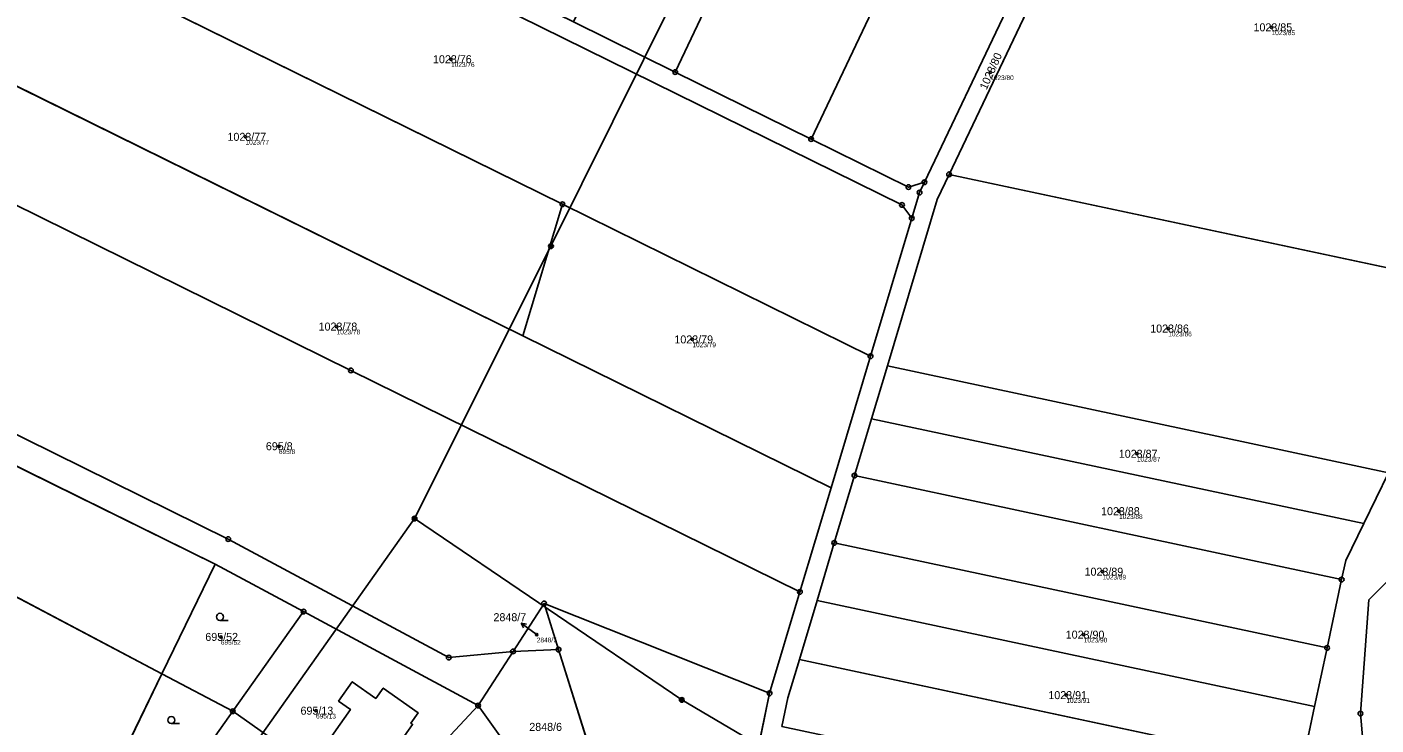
# Model space of a CAD drawing. Extents: x -761891 to -756141, y -1178507 to -1171885.
# Drawn here: x -759318.1 to -759031.4, y -1173876.5 to -1173728.2 of the extents above; entities that cross this region are included whole.
import ezdxf

# ---------------------------------------------------------------- set-up
doc = ezdxf.new("R2010")
doc.units = 0
for name, color, linetype in [('Definiční body', 7, 'Continuous'), ('Hranice parcel', 7, 'Continuous'), ('Parcelní čísla', 7, 'Continuous'), ('Polygon budovy', 7, 'Continuous'), ('Polygon parcely', 7, 'Continuous'), ('Pop  PČ popisy', 7, 'Continuous'), ('Poz předměty', 7, 'Continuous'), ('Značky bodu BP', 7, 'Continuous'), ('Značky kultur', 7, 'Continuous')]:
    doc.layers.add(name, color=color, linetype=linetype)

msp = doc.modelspace()

# ---------------------------------------------------------------- linework, layer by layer
at = {"layer": 'Definiční body'}
for centre in [(-759053.63, -1173728.27), (-759227.97, -1173735.05), (-759113.41, -1173737.82), (-759271.64, -1173751.54), (-759252.28, -1173791.86), (-759075.58, -1173792.28), (-759176.68, -1173794.59), (-759264.55, -1173817.29), (-759082.25, -1173818.89), (-759086.02, -1173831.09), (-759089.53, -1173843.95), (-759276.88, -1173857.81), (-759209.75, -1173857.31), (-759093.53, -1173857.33), (-759097.22, -1173870.18), (-759256.66, -1173873.49)]:
    msp.add_circle(centre, 0.25, dxfattribs=at)
at = {"layer": 'Hranice parcel'}
for p, q in [((-759082.81, -1173676.92), (-759122.14, -1173759.51)), ((-759204.32, -1173765.87), (-759327.57, -1173705.07)), ((-759180.34, -1173737.77), (-759201.98, -1173727.1)), ((-759212.71, -1173793.86), (-759337.53, -1173732.28)), ((-759151.47, -1173752.01), (-759180.34, -1173737.77)), ((-759013.71, -1173782.63), (-759122.14, -1173759.51)), ((-759204.32, -1173765.87), (-759212.71, -1173793.86)), ((-759138.85, -1173798.17), (-759204.32, -1173765.87)), ((-759138.85, -1173798.17), (-759130.07, -1173768.85)), ((-759147.23, -1173826.16), (-759212.71, -1173793.86)), ((-759278.08, -1173842.37), (-759367.28, -1173798.4)), ((-759147.23, -1173826.16), (-759138.85, -1173798.17)), ((-759135.27, -1173800.21), (-759138.64, -1173811.45)), ((-759135.27, -1173800.21), (-759028.78, -1173822.93)), ((-759138.64, -1173811.45), (-759142.26, -1173823.54)), ((-759034.06, -1173833.74), (-759138.64, -1173811.45)), ((-759289.4, -1173865.68), (-759370.73, -1173822.73)), ((-759146.54, -1173837.83), (-759142.26, -1173823.54)), ((-759142.26, -1173823.54), (-759038.74, -1173845.62)), ((-759028.78, -1173822.93), (-759034.06, -1173833.74)), ((-759153.85, -1173848.26), (-759147.23, -1173826.16)), ((-759150.2, -1173850.06), (-759146.54, -1173837.83)), ((-759041.84, -1173860.15), (-759146.54, -1173837.83)), ((-759278.08, -1173842.37), (-759289.4, -1173865.68)), ((-759259.3, -1173852.42), (-759278.08, -1173842.37)), ((-759038.74, -1173845.62), (-759041.84, -1173860.15)), ((-759160.3, -1173869.8), (-759153.85, -1173848.26)), ((-759214.81, -1173860.91), (-759208.2, -1173850.7)), ((-759208.2, -1173850.7), (-759160.3, -1173869.8)), ((-759208.2, -1173850.7), (-759205.12, -1173860.52)), ((-759153.97, -1173862.63), (-759150.2, -1173850.06)), ((-759044.5, -1173872.6), (-759150.2, -1173850.06)), ((-759259.3, -1173852.42), (-759274.37, -1173873.62)), ((-759222.23, -1173872.39), (-759259.3, -1173852.42)), ((-759214.81, -1173860.91), (-759222.23, -1173872.39)), ((-759205.12, -1173860.52), (-759214.81, -1173860.91)), ((-759205.12, -1173860.52), (-759197.61, -1173884.48)), ((-759041.84, -1173860.15), (-759044.5, -1173872.6)), ((-759047.23, -1173885.39), (-759153.97, -1173862.63)), ((-759300.82, -1173889.2), (-759289.4, -1173865.68)), ((-759289.4, -1173865.68), (-759274.37, -1173873.62)), ((-759222.23, -1173872.39), (-759216.18, -1173880.82)), ((-759165.53, -1173894.98), (-759160.3, -1173869.8)), ((-759274.37, -1173873.62), (-759289.88, -1173895.55)), ((-759262.05, -1173882.28), (-759274.37, -1173873.62)), ((-759044.5, -1173872.6), (-759047.23, -1173885.39))]:
    msp.add_line(p, q, dxfattribs=at)
for points in [[(-758957.74, -1173269.1), (-759029.82, -1173420.86), (-759105.6, -1173580.41), (-759180.34, -1173737.77)], [(-758945.12, -1173317.54), (-759013.75, -1173462.04), (-759082.84, -1173607.51), (-759151.47, -1173752.01)], [(-759127.38, -1173761.18), (-759057.98, -1173615.46), (-758988.49, -1173469.55), (-758975.59, -1173462.41)], [(-759130.07, -1173768.85), (-759132.16, -1173766.02), (-759223.22, -1173721.1), (-759314.26, -1173676.19), (-759317.73, -1173676.97)], [(-759151.47, -1173752.01), (-759130.78, -1173762.22), (-759127.38, -1173761.18)], [(-759345.4, -1173753.76), (-759357.89, -1173787.87), (-759358.18, -1173793.49), (-759355.49, -1173797.47), (-759275.33, -1173837.01), (-759228.46, -1173862.2), (-759214.81, -1173860.91)], [(-759153.85, -1173848.26), (-759249.26, -1173801.19), (-759345.4, -1173753.76)], [(-759122.14, -1173759.51), (-759124.68, -1173764.83), (-759135.27, -1173800.21)], [(-759127.38, -1173761.18), (-759128.43, -1173763.38), (-759130.07, -1173768.85)], [(-759034.23, -1173904.51), (-759032.63, -1173898.7), (-759034.76, -1173874.09), (-759032.98, -1173849.95), (-759026.29, -1173843.26), (-759021.98, -1173832.99), (-759023.81, -1173828.92), (-759018.95, -1173822.06), (-759006.9, -1173812.62)], [(-759034.06, -1173833.74), (-759037.87, -1173841.55), (-759038.74, -1173845.62)], [(-759157.67, -1173876.84), (-759156.41, -1173870.79), (-759153.97, -1173862.63)], [(-759247.49, -1173892.5), (-759236.14, -1173876.42), (-759236.54, -1173876.14), (-759234.97, -1173873.94), (-759242.39, -1173868.69), (-759243.96, -1173870.89), (-759248.97, -1173867.34), (-759251.86, -1173871.43), (-759249.34, -1173873.23), (-759255.09, -1173881.35), (-759257.62, -1173879.56), (-759260.13, -1173879.56), (-759262.05, -1173882.28)], [(-759239.39, -1173890.88), (-759238.77, -1173890.17), (-759222.23, -1173872.39)]]:
    msp.add_lwpolyline(points, dxfattribs=at)
at = {"layer": 'Polygon budovy'}
msp.add_lwpolyline([(-759262.05, -1173882.28), (-759247.49, -1173892.5), (-759236.14, -1173876.42), (-759236.54, -1173876.14), (-759234.97, -1173873.94), (-759242.39, -1173868.69), (-759243.96, -1173870.89), (-759248.97, -1173867.34), (-759251.86, -1173871.43), (-759249.34, -1173873.23), (-759255.09, -1173881.35), (-759257.62, -1173879.56), (-759260.13, -1173879.56)], close=True, dxfattribs=at)
at = {"layer": 'Polygon parcely'}
for points in [[(-758979.37, -1173258.41), (-759050.89, -1173408.99), (-759126.86, -1173568.94), (-759201.98, -1173727.1), (-759180.34, -1173737.77), (-759105.6, -1173580.41), (-759029.82, -1173420.86), (-758957.74, -1173269.1)], [(-758957.74, -1173269.1), (-759029.82, -1173420.86), (-759105.6, -1173580.41), (-759180.34, -1173737.77), (-759151.47, -1173752.01), (-759082.84, -1173607.51), (-759013.75, -1173462.04), (-758945.12, -1173317.54), (-758935.4, -1173288.74), (-758932, -1173281.82)], [(-759082.84, -1173607.51), (-759151.47, -1173752.01), (-759130.78, -1173762.22), (-759127.38, -1173761.18), (-759057.98, -1173615.46), (-758988.49, -1173469.55), (-758975.59, -1173462.41), (-758965.24, -1173420.52), (-758950.22, -1173366.25), (-758945.12, -1173317.54), (-759013.75, -1173462.04)], [(-759180.34, -1173737.77), (-759201.98, -1173727.1), (-759229.58, -1173713.48), (-759245.99, -1173705.38), (-759274.48, -1173691.33), (-759305.41, -1173676.07), (-759312.83, -1173672.41), (-759314.84, -1173668.5), (-759317.73, -1173676.97), (-759314.26, -1173676.19), (-759223.22, -1173721.1), (-759132.16, -1173766.02), (-759130.07, -1173768.85), (-759128.43, -1173763.38), (-759127.38, -1173761.18), (-759130.78, -1173762.22), (-759151.47, -1173752.01)], [(-759317.73, -1173676.97), (-759327.57, -1173705.07), (-759204.32, -1173765.87), (-759138.85, -1173798.17), (-759130.07, -1173768.85), (-759132.16, -1173766.02), (-759223.22, -1173721.1), (-759314.26, -1173676.19)], [(-759122.14, -1173759.51), (-759013.71, -1173782.63), (-759009.19, -1173766.21), (-759002.73, -1173735.82), (-758985.75, -1173700.77), (-758981.26, -1173698.57), (-759082.81, -1173676.92)], [(-759327.57, -1173705.07), (-759337.53, -1173732.28), (-759212.71, -1173793.86), (-759204.32, -1173765.87)], [(-759147.23, -1173826.16), (-759212.71, -1173793.86), (-759337.53, -1173732.28), (-759345.4, -1173753.76), (-759249.26, -1173801.19), (-759153.85, -1173848.26)], [(-759208.2, -1173850.7), (-759160.3, -1173869.8), (-759153.85, -1173848.26), (-759249.26, -1173801.19), (-759345.4, -1173753.76), (-759357.89, -1173787.87), (-759358.18, -1173793.49), (-759355.49, -1173797.47), (-759275.33, -1173837.01), (-759228.46, -1173862.2), (-759214.81, -1173860.91)], [(-759135.27, -1173800.21), (-759028.78, -1173822.93), (-759019.64, -1173804.2), (-759013.71, -1173782.63), (-759122.14, -1173759.51), (-759124.68, -1173764.83)], [(-759138.85, -1173798.17), (-759204.32, -1173765.87), (-759212.71, -1173793.86), (-759147.23, -1173826.16)], [(-759375.15, -1173820.4), (-759370.73, -1173822.73), (-759289.4, -1173865.68), (-759278.08, -1173842.37), (-759367.28, -1173798.4)], [(-759138.64, -1173811.45), (-759034.06, -1173833.74), (-759028.78, -1173822.93), (-759135.27, -1173800.21)], [(-759034.06, -1173833.74), (-759138.64, -1173811.45), (-759142.26, -1173823.54), (-759038.74, -1173845.62), (-759037.87, -1173841.55)], [(-759006.9, -1173812.62), (-759018.95, -1173822.06), (-759023.81, -1173828.92), (-759021.98, -1173832.99), (-759026.29, -1173843.26), (-759032.98, -1173849.95), (-759034.76, -1173874.09), (-759032.63, -1173898.7), (-759034.23, -1173904.51), (-759034.91, -1173906.98), (-759035.38, -1173913.61), (-759035.41, -1173916.11), (-759025.76, -1173937.81), (-759020.12, -1173927.94), (-759020.42, -1173900.06)], [(-759300.82, -1173889.2), (-759289.4, -1173865.68), (-759370.73, -1173822.73), (-759380.07, -1173847.64)], [(-759041.84, -1173860.15), (-759038.74, -1173845.62), (-759142.26, -1173823.54), (-759146.54, -1173837.83)], [(-759146.54, -1173837.83), (-759150.2, -1173850.06), (-759044.5, -1173872.6), (-759041.84, -1173860.15)], [(-759278.08, -1173842.37), (-759289.4, -1173865.68), (-759274.37, -1173873.62), (-759259.3, -1173852.42)], [(-759208.2, -1173850.7), (-759214.81, -1173860.91), (-759205.12, -1173860.52)], [(-759205.12, -1173860.52), (-759197.61, -1173884.48), (-759165.53, -1173894.98), (-759160.3, -1173869.8), (-759208.2, -1173850.7)], [(-759150.2, -1173850.06), (-759153.97, -1173862.63), (-759047.23, -1173885.39), (-759044.5, -1173872.6)], [(-759222.23, -1173872.39), (-759259.3, -1173852.42), (-759274.37, -1173873.62), (-759262.05, -1173882.28), (-759260.13, -1173879.56), (-759257.62, -1173879.56), (-759255.09, -1173881.35), (-759249.34, -1173873.23), (-759251.86, -1173871.43), (-759248.97, -1173867.34), (-759243.96, -1173870.89), (-759242.39, -1173868.69), (-759234.97, -1173873.94), (-759236.54, -1173876.14), (-759236.14, -1173876.42), (-759247.49, -1173892.5), (-759243.33, -1173895.43), (-759239.39, -1173890.88), (-759238.77, -1173890.17)], [(-759153.97, -1173862.63), (-759156.41, -1173870.79), (-759157.67, -1173876.84), (-759049.03, -1173900.01), (-759047.79, -1173888.04), (-759047.23, -1173885.39)], [(-759289.4, -1173865.68), (-759300.82, -1173889.2), (-759289.88, -1173895.55), (-759274.37, -1173873.62)], [(-759251.86, -1173871.43), (-759249.34, -1173873.23), (-759255.09, -1173881.35), (-759257.62, -1173879.56), (-759260.13, -1173879.56), (-759262.05, -1173882.28), (-759247.49, -1173892.5), (-759236.14, -1173876.42), (-759236.54, -1173876.14), (-759234.97, -1173873.94), (-759242.39, -1173868.69), (-759243.96, -1173870.89), (-759248.97, -1173867.34)], [(-759222.23, -1173872.39), (-759238.77, -1173890.17), (-759239.39, -1173890.88), (-759233.55, -1173893.54), (-759228.53, -1173894.64), (-759216.18, -1173880.82)], [(-759274.37, -1173873.62), (-759289.88, -1173895.55), (-759257.96, -1173914.11), (-759253.14, -1173906.77), (-759249.55, -1173902.62), (-759243.33, -1173895.43), (-759247.49, -1173892.5), (-759256.39, -1173905.11), (-759269.25, -1173896.02), (-759268.98, -1173895.63), (-759266.51, -1173897.37), (-759260.69, -1173889.13), (-759263.14, -1173887.37), (-759263.95, -1173884.97), (-759262.05, -1173882.28)]]:
    msp.add_lwpolyline(points, close=True, dxfattribs=at)
for points in [[(-759057.98, -1173615.46), (-759127.38, -1173761.18), (-759128.43, -1173763.38), (-759130.07, -1173768.85), (-759138.85, -1173798.17), (-759147.23, -1173826.16), (-759153.85, -1173848.26), (-759160.3, -1173869.8), (-759165.53, -1173894.98)], [(-759157.67, -1173876.84), (-759156.41, -1173870.79), (-759153.97, -1173862.63), (-759150.2, -1173850.06), (-759146.54, -1173837.83), (-759142.26, -1173823.54), (-759138.64, -1173811.45), (-759135.27, -1173800.21), (-759124.68, -1173764.83), (-759122.14, -1173759.51), (-759082.81, -1173676.92)], [(-759331.63, -1173701.56), (-759367.28, -1173798.4), (-759278.08, -1173842.37), (-759259.3, -1173852.42), (-759222.23, -1173872.39), (-759214.81, -1173860.91), (-759228.46, -1173862.2), (-759275.33, -1173837.01), (-759355.49, -1173797.47), (-759358.18, -1173793.49), (-759357.89, -1173787.87), (-759345.4, -1173753.76), (-759337.53, -1173732.28), (-759327.57, -1173705.07)], [(-759028.78, -1173822.93), (-759034.06, -1173833.74), (-759037.87, -1173841.55), (-759038.74, -1173845.62), (-759041.84, -1173860.15), (-759044.5, -1173872.6), (-759047.23, -1173885.39), (-759047.79, -1173888.04), (-759049.03, -1173900.01), (-759050.32, -1173912.54), (-759050.6, -1173915.23), (-759046.87, -1173915.46), (-759046.01, -1173903.91), (-759034.23, -1173904.51), (-759032.63, -1173898.7), (-759034.76, -1173874.09), (-759032.98, -1173849.95), (-759026.29, -1173843.26)], [(-759197.61, -1173884.48), (-759205.12, -1173860.52), (-759214.81, -1173860.91), (-759222.23, -1173872.39), (-759216.18, -1173880.82)]]:
    msp.add_lwpolyline(points, dxfattribs=at)
at = {"layer": 'Pop  PČ popisy'}
for p, q in [((-759210.65, -1173856.66), (-759213.08, -1173854.9)), ((-759213.08, -1173854.9), (-759211.97, -1173855.08)), ((-759213.08, -1173854.9), (-759212.56, -1173855.89)), ((-759209.75, -1173857.31), (-759210.65, -1173856.66))]:
    msp.add_line(p, q, dxfattribs=at)
at = {"layer": 'Poz předměty'}
for p, q in [((-759178.49, -1173717.78), (-759206.74, -1173774.78)), ((-759206.74, -1173774.78), (-759235.74, -1173832.65)), ((-759235.74, -1173832.65), (-759291.13, -1173910.97)), ((-759235.74, -1173832.65), (-759178.95, -1173871.2)), ((-759178.95, -1173871.2), (-759112.02, -1173910.53))]:
    msp.add_line(p, q, dxfattribs=at)
for centre, radius in [((-759206.74, -1173774.78), 0.5), ((-759206.74, -1173774.78), 0.4), ((-759206.74, -1173774.78), 0.3), ((-759206.74, -1173774.78), 0.2), ((-759206.74, -1173774.78), 0.1), ((-759235.74, -1173832.65), 0.5), ((-759235.74, -1173832.65), 0.4), ((-759235.74, -1173832.65), 0.3), ((-759235.74, -1173832.65), 0.2), ((-759235.74, -1173832.65), 0.1), ((-759178.95, -1173871.2), 0.5), ((-759178.95, -1173871.2), 0.4), ((-759178.95, -1173871.2), 0.3), ((-759178.95, -1173871.2), 0.2), ((-759178.95, -1173871.2), 0.1)]:
    msp.add_circle(centre, radius, dxfattribs=at)
at = {"layer": 'Značky bodu BP'}
for centre, radius in [((-759180.34, -1173737.77), 0.5), ((-759180.34, -1173737.77), 0.0303), ((-759151.47, -1173752.01), 0.5), ((-759151.47, -1173752.01), 0.0303), ((-759122.14, -1173759.51), 0.5), ((-759122.14, -1173759.51), 0.0303), ((-759130.78, -1173762.22), 0.5), ((-759130.78, -1173762.22), 0.0303), ((-759128.43, -1173763.38), 0.5), ((-759128.43, -1173763.38), 0.0303), ((-759127.38, -1173761.18), 0.5), ((-759127.38, -1173761.18), 0.0303), ((-759204.32, -1173765.87), 0.5), ((-759204.32, -1173765.87), 0.0303), ((-759132.16, -1173766.02), 0.5), ((-759132.16, -1173766.02), 0.0303), ((-759130.07, -1173768.85), 0.5), ((-759130.07, -1173768.85), 0.0303), ((-759138.85, -1173798.17), 0.5), ((-759249.26, -1173801.19), 0.5), ((-759138.85, -1173798.17), 0.0303), ((-759249.26, -1173801.19), 0.0303), ((-759142.26, -1173823.54), 0.5), ((-759142.26, -1173823.54), 0.0303), ((-759275.33, -1173837.01), 0.5), ((-759275.33, -1173837.01), 0.0303), ((-759146.54, -1173837.83), 0.5), ((-759146.54, -1173837.83), 0.0303), ((-759038.74, -1173845.62), 0.5), ((-759038.74, -1173845.62), 0.0303), ((-759153.85, -1173848.26), 0.5), ((-759153.85, -1173848.26), 0.0303), ((-759259.3, -1173852.42), 0.5), ((-759259.3, -1173852.42), 0.0303), ((-759208.2, -1173850.7), 0.5), ((-759208.2, -1173850.7), 0.0303), ((-759214.81, -1173860.91), 0.5), ((-759214.81, -1173860.91), 0.0303), ((-759205.12, -1173860.52), 0.5), ((-759205.12, -1173860.52), 0.0303), ((-759041.84, -1173860.15), 0.5), ((-759041.84, -1173860.15), 0.0303), ((-759228.46, -1173862.2), 0.5), ((-759228.46, -1173862.2), 0.0303), ((-759160.3, -1173869.8), 0.5), ((-759222.23, -1173872.39), 0.5), ((-759222.23, -1173872.39), 0.0303), ((-759160.3, -1173869.8), 0.0303), ((-759274.37, -1173873.62), 0.5), ((-759274.37, -1173873.62), 0.0303), ((-759034.76, -1173874.09), 0.5), ((-759034.76, -1173874.09), 0.0303)]:
    msp.add_circle(centre, radius, dxfattribs=at)
at = {"layer": 'Značky kultur'}
for p, q in [((-759277.07, -1173854.3), (-759275.32, -1173854.3)), ((-759287.41, -1173876.23), (-759285.66, -1173876.23))]:
    msp.add_line(p, q, dxfattribs=at)
for centre in [(-759277.07, -1173853.55), (-759287.41, -1173875.48)]:
    msp.add_circle(centre, 0.75, dxfattribs=at)

# ---------------------------------------------------------------- texts
at = {"layer": 'Definiční body'}
for s, p in [('1023/85', (-759053.63, -1173729.93)), ('1023/76', (-759227.97, -1173736.71)), ('1023/80', (-759113.41, -1173739.48)), ('1023/77', (-759271.64, -1173753.2)), ('1023/78', (-759252.28, -1173793.52)), ('1023/86', (-759075.58, -1173793.94)), ('1023/79', (-759176.68, -1173796.25)), ('695/8', (-759264.55, -1173818.95)), ('1023/87', (-759082.25, -1173820.55)), ('1023/88', (-759086.02, -1173832.75)), ('1023/89', (-759089.53, -1173845.61)), ('2848/7', (-759209.75, -1173858.97)), ('1023/90', (-759093.53, -1173858.99)), ('695/52', (-759276.88, -1173859.47)), ('1023/91', (-759097.22, -1173871.84)), ('695/13', (-759256.66, -1173875.15))]:
    msp.add_text(s, height=1, dxfattribs=at).set_placement(p)
at = {"layer": 'Parcelní čísla'}
for s, p in [('1023/85', (-759057.47, -1173729.12)), ('1023/76', (-759231.81, -1173735.9)), ('1023/77', (-759275.48, -1173752.39)), ('1023/78', (-759256.12, -1173792.71)), ('1023/86', (-759079.42, -1173793.13)), ('1023/79', (-759180.52, -1173795.44)), ('695/8', (-759267.32, -1173818.14)), ('1023/87', (-759086.09, -1173819.74)), ('1023/88', (-759089.86, -1173831.94)), ('1023/89', (-759093.37, -1173844.8)), ('2848/7', (-759218.96, -1173854.47)), ('695/52', (-759280.19, -1173858.66)), ('1023/90', (-759097.37, -1173858.18)), ('1023/91', (-759101.06, -1173871.03)), ('695/13', (-759259.96, -1173874.34)), ('2848/6', (-759211.35, -1173877.78))]:
    msp.add_text(s, height=1.7, dxfattribs=at).set_placement(p)
msp.add_text('1023/80', height=1.7, rotation=66, dxfattribs=at).set_placement((-759114.19, -1173741.67))

doc.saveas('drawing.dxf')
